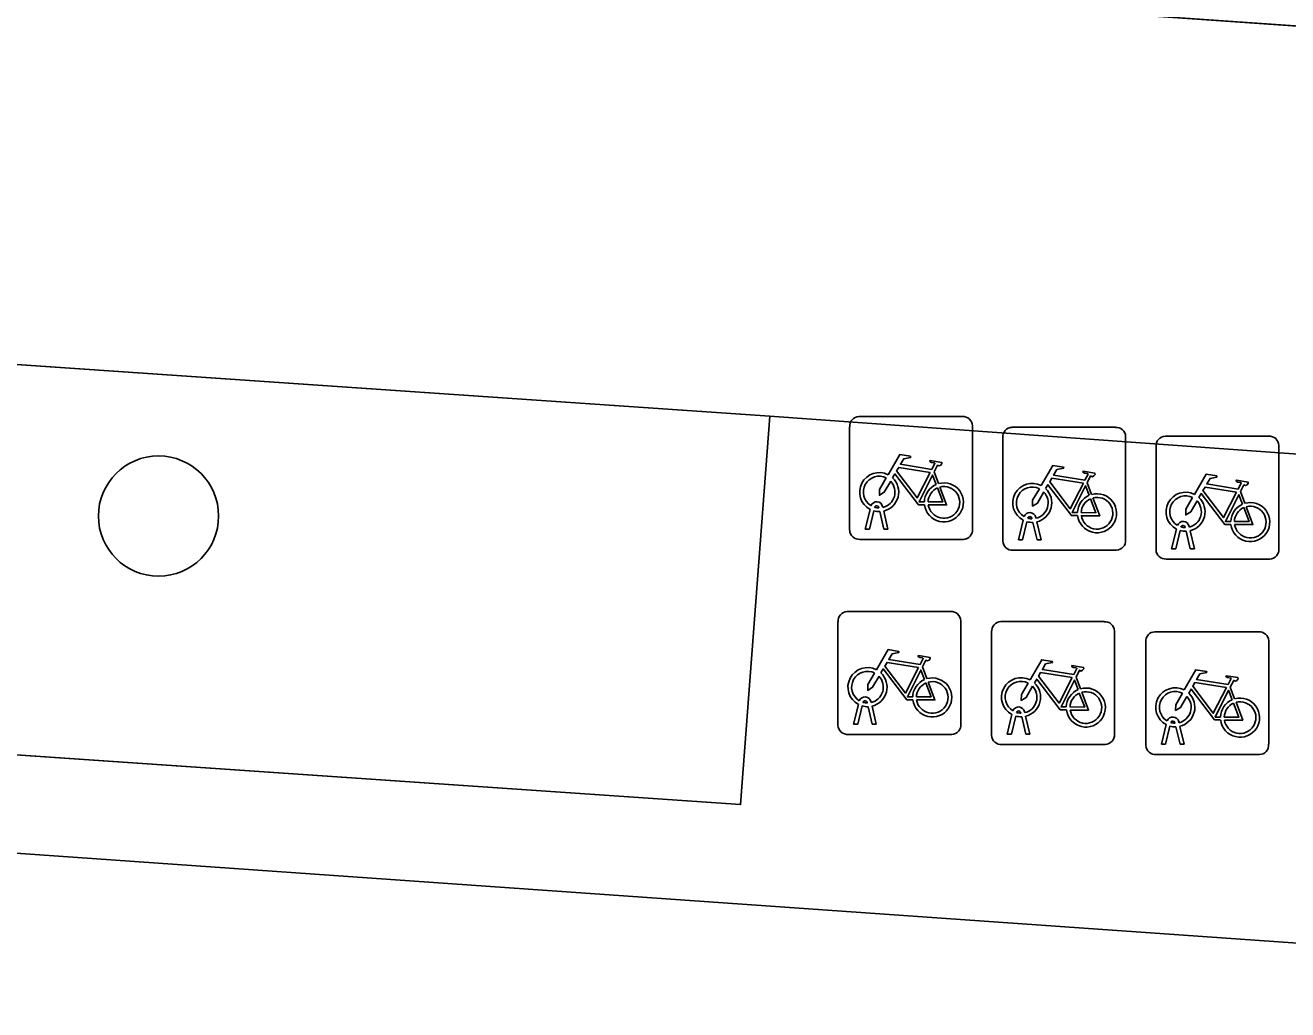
# Model space of a CAD drawing. Extents: x 155887 to 156869, y 383880 to 384678.
# Drawn here: x 156037.14 to 156047.41, y 383974.66 to 383982.67 of the extents above; entities that cross this region are included whole.
import ezdxf

# ---------------------------------------------------------------- set-up
doc = ezdxf.new("R2010")
doc.units = 0
for name, color, linetype in [('IMGEO_Berm_groen', 7, 'Continuous'), ('IMGEO_Boom', 7, 'Continuous'), ('IMGEO_Fietsenrek', 7, 'Continuous'), ('IMGEO_Fietspad_gesloten', 7, 'Continuous'), ('IMGEO_Voetpad_gesloten', 7, 'Continuous')]:
    doc.layers.add(name, color=color, linetype=linetype)

msp = doc.modelspace()

# ---------------------------------------------------------------- linework, layer by layer
at = {"layer": 'IMGEO_Berm_groen'}
msp.add_lwpolyline([(155999.611, 383987.678), (155999.528, 383986.004), (155999.999, 383985.983), (156008.671, 383985.373), (156055.953, 383982.074), (156060.403, 383981.801), (156061.797, 383981.702), (156061.854, 383983.436)], dxfattribs=at)
msp.add_lwpolyline([(156007.368, 383981.948), (155999.999, 383982.479), (155999.266, 383982.519), (155999.157, 383982.527), (155999.193, 383980.789), (155999.571, 383979.303), (156042.957, 383976.331), (156043.196, 383979.49)], close=True, dxfattribs=at)
at = {"layer": 'IMGEO_Boom'}
msp.add_circle((156038.221, 383978.678), 0.489, dxfattribs=at)
at = {"layer": 'IMGEO_Fietsenrek'}
for p, q in [((156043.92, 383979.488), (156044.761, 383979.488)), ((156044.761, 383979.488), (156043.92, 383979.488)), ((156043.845, 383978.563), (156043.845, 383979.404)), ((156043.845, 383979.404), (156043.845, 383978.563)), ((156044.845, 383979.413), (156044.845, 383978.572)), ((156044.845, 383978.572), (156044.845, 383979.413)), ((156045.166, 383979.4), (156046.007, 383979.4)), ((156046.007, 383979.4), (156045.166, 383979.4)), ((156045.091, 383978.475), (156045.091, 383979.316)), ((156045.091, 383979.316), (156045.091, 383978.475)), ((156046.091, 383979.325), (156046.091, 383978.484)), ((156046.091, 383978.484), (156046.091, 383979.325)), ((156046.413, 383979.328), (156047.254, 383979.328)), ((156047.254, 383979.328), (156046.413, 383979.328)), ((156046.338, 383978.403), (156046.338, 383979.244)), ((156046.338, 383979.244), (156046.338, 383978.403)), ((156047.338, 383979.253), (156047.338, 383978.412)), ((156047.338, 383978.412), (156047.338, 383979.253)), ((156044.532, 383979.037), (156044.568, 383978.942)), ((156045.778, 383978.949), (156045.814, 383978.854)), ((156047.025, 383978.877), (156047.061, 383978.782)), ((156044.083, 383978.744), (156044.082, 383978.748)), ((156044.114, 383978.755), (156044.115, 383978.748)), ((156043.972, 383978.572), (156044.011, 383978.732)), ((156044.041, 383978.72), (156044.006, 383978.572)), ((156044.124, 383978.572), (156044.09, 383978.714)), ((156044.122, 383978.718), (156044.157, 383978.572)), ((156045.218, 383978.484), (156045.257, 383978.644)), ((156045.329, 383978.656), (156045.328, 383978.66)), ((156045.36, 383978.667), (156045.361, 383978.66)), ((156044.006, 383978.572), (156043.972, 383978.572)), ((156044.157, 383978.572), (156044.124, 383978.572)), ((156045.287, 383978.632), (156045.252, 383978.484)), ((156045.37, 383978.484), (156045.336, 383978.626)), ((156045.368, 383978.63), (156045.403, 383978.484)), ((156046.465, 383978.412), (156046.504, 383978.572)), ((156046.534, 383978.56), (156046.499, 383978.412)), ((156046.576, 383978.584), (156046.575, 383978.588)), ((156046.617, 383978.412), (156046.583, 383978.554)), ((156046.607, 383978.595), (156046.608, 383978.588)), ((156046.615, 383978.558), (156046.65, 383978.412)), ((156044.77, 383978.488), (156043.929, 383978.488)), ((156043.929, 383978.488), (156044.77, 383978.488)), ((156045.252, 383978.484), (156045.218, 383978.484)), ((156045.403, 383978.484), (156045.37, 383978.484)), ((156046.016, 383978.4), (156045.175, 383978.4)), ((156045.175, 383978.4), (156046.016, 383978.4)), ((156046.499, 383978.412), (156046.465, 383978.412)), ((156046.65, 383978.412), (156046.617, 383978.412)), ((156047.263, 383978.328), (156046.422, 383978.328)), ((156046.422, 383978.328), (156047.263, 383978.328)), ((156043.75, 383976.976), (156043.75, 383977.817)), ((156043.75, 383977.817), (156043.75, 383976.976)), ((156043.825, 383977.901), (156044.666, 383977.901)), ((156044.666, 383977.901), (156043.825, 383977.901)), ((156044.75, 383977.826), (156044.75, 383976.985)), ((156044.75, 383976.985), (156044.75, 383977.826)), ((156045.075, 383977.819), (156045.916, 383977.819)), ((156045.916, 383977.819), (156045.075, 383977.819)), ((156045, 383976.894), (156045, 383977.735)), ((156045, 383977.735), (156045, 383976.894)), ((156046, 383977.744), (156046, 383976.903)), ((156046, 383976.903), (156046, 383977.744)), ((156046.33, 383977.737), (156047.171, 383977.737)), ((156047.171, 383977.737), (156046.33, 383977.737)), ((156046.255, 383976.812), (156046.255, 383977.653)), ((156046.255, 383977.653), (156046.255, 383976.812)), ((156047.255, 383977.662), (156047.255, 383976.821)), ((156047.255, 383976.821), (156047.255, 383977.662)), ((156044.437, 383977.45), (156044.473, 383977.355)), ((156045.687, 383977.368), (156045.723, 383977.273)), ((156046.942, 383977.286), (156046.978, 383977.191)), ((156043.877, 383976.985), (156043.916, 383977.145)), ((156043.946, 383977.133), (156043.911, 383976.985)), ((156043.988, 383977.157), (156043.987, 383977.161)), ((156044.029, 383976.985), (156043.995, 383977.127)), ((156044.019, 383977.168), (156044.02, 383977.161)), ((156044.027, 383977.131), (156044.062, 383976.985)), ((156045.127, 383976.903), (156045.166, 383977.063)), ((156045.196, 383977.051), (156045.161, 383976.903)), ((156045.238, 383977.075), (156045.237, 383977.079)), ((156045.279, 383976.903), (156045.245, 383977.045)), ((156045.269, 383977.086), (156045.27, 383977.079)), ((156045.277, 383977.049), (156045.312, 383976.903)), ((156046.493, 383976.993), (156046.492, 383976.997)), ((156046.524, 383977.004), (156046.525, 383976.997)), ((156044.675, 383976.901), (156043.834, 383976.901)), ((156043.834, 383976.901), (156044.675, 383976.901)), ((156043.911, 383976.985), (156043.877, 383976.985)), ((156044.062, 383976.985), (156044.029, 383976.985)), ((156045.161, 383976.903), (156045.127, 383976.903)), ((156045.312, 383976.903), (156045.279, 383976.903)), ((156046.382, 383976.821), (156046.421, 383976.981)), ((156046.451, 383976.969), (156046.416, 383976.821)), ((156046.534, 383976.821), (156046.5, 383976.963)), ((156046.532, 383976.967), (156046.567, 383976.821)), ((156045.925, 383976.819), (156045.084, 383976.819)), ((156045.084, 383976.819), (156045.925, 383976.819)), ((156046.416, 383976.821), (156046.382, 383976.821)), ((156046.567, 383976.821), (156046.534, 383976.821)), ((156047.18, 383976.737), (156046.339, 383976.737)), ((156046.339, 383976.737), (156047.18, 383976.737))]:
    msp.add_line(p, q, dxfattribs=at)
for points in [[(156044.158, 383979.014), (156044.253, 383979.178), (156044.339, 383979.164), (156044.341, 383979.155), (156044.285, 383979.144), (156044.258, 383979.099), (156044.514, 383979.058)], [(156044.501, 383979.033), (156044.244, 383979.074), (156044.227, 383979.045), (156044.394, 383978.825), (156044.501, 383979.033)], [(156044.514, 383979.058), (156044.539, 383979.107), (156044.533, 383979.111), (156044.51, 383979.115), (156044.498, 383979.122), (156044.497, 383979.125), (156044.499, 383979.13), (156044.594, 383979.115), (156044.596, 383979.105), (156044.586, 383979.092), (156044.574, 383979.086), (156044.56, 383979.092), (156044.532, 383979.037)], [(156045.404, 383978.926), (156045.499, 383979.09), (156045.585, 383979.076), (156045.587, 383979.067), (156045.531, 383979.056), (156045.504, 383979.011), (156045.76, 383978.97)], [(156044.179, 383978.962), (156044.127, 383978.872), (156044.087, 383978.847), (156044.088, 383978.894), (156044.143, 383978.988)], [(156044.454, 383978.77), (156044.404, 383978.77), (156044.213, 383979.021), (156044.194, 383978.989)], [(156044.549, 383978.935), (156044.519, 383979.012), (156044.41, 383978.794), (156044.453, 383978.794)], [(156045.747, 383978.945), (156045.49, 383978.986), (156045.473, 383978.957), (156045.64, 383978.737), (156045.747, 383978.945)], [(156045.76, 383978.97), (156045.785, 383979.019), (156045.779, 383979.023), (156045.756, 383979.027), (156045.744, 383979.034), (156045.743, 383979.037), (156045.745, 383979.042), (156045.84, 383979.027), (156045.842, 383979.017), (156045.832, 383979.004), (156045.82, 383978.998), (156045.806, 383979.004), (156045.778, 383978.949)], [(156046.651, 383978.854), (156046.746, 383979.018), (156046.832, 383979.004), (156046.834, 383978.995), (156046.778, 383978.984), (156046.751, 383978.939), (156047.007, 383978.898)], [(156047.007, 383978.898), (156047.032, 383978.947), (156047.026, 383978.951), (156047.003, 383978.955), (156046.991, 383978.962), (156046.99, 383978.965), (156046.992, 383978.97), (156047.087, 383978.955), (156047.089, 383978.945), (156047.079, 383978.932), (156047.067, 383978.926), (156047.053, 383978.932), (156047.025, 383978.877)], [(156044.483, 383978.794), (156044.603, 383978.793), (156044.559, 383978.907)], [(156044.579, 383978.914), (156044.634, 383978.769), (156044.484, 383978.769)], [(156045.425, 383978.874), (156045.373, 383978.784), (156045.333, 383978.759), (156045.334, 383978.806), (156045.389, 383978.9)], [(156045.7, 383978.682), (156045.65, 383978.682), (156045.459, 383978.933), (156045.44, 383978.901)], [(156045.795, 383978.847), (156045.765, 383978.924), (156045.656, 383978.706), (156045.699, 383978.706)], [(156046.947, 383978.61), (156046.897, 383978.61), (156046.706, 383978.861), (156046.687, 383978.829)], [(156046.994, 383978.873), (156046.737, 383978.914), (156046.72, 383978.885), (156046.887, 383978.665), (156046.994, 383978.873)], [(156047.042, 383978.775), (156047.012, 383978.852), (156046.903, 383978.634), (156046.946, 383978.634)], [(156045.729, 383978.706), (156045.849, 383978.705), (156045.805, 383978.819)], [(156045.825, 383978.826), (156045.88, 383978.681), (156045.73, 383978.681)], [(156046.672, 383978.802), (156046.62, 383978.712), (156046.58, 383978.687), (156046.581, 383978.734), (156046.636, 383978.828)], [(156046.976, 383978.634), (156047.096, 383978.633), (156047.052, 383978.747)], [(156047.072, 383978.754), (156047.127, 383978.609), (156046.977, 383978.609)], [(156044.063, 383977.427), (156044.158, 383977.591), (156044.244, 383977.577), (156044.246, 383977.568), (156044.19, 383977.557), (156044.163, 383977.512), (156044.419, 383977.471)], [(156044.419, 383977.471), (156044.444, 383977.52), (156044.438, 383977.524), (156044.415, 383977.528), (156044.403, 383977.535), (156044.402, 383977.538), (156044.404, 383977.543), (156044.499, 383977.528), (156044.501, 383977.518), (156044.491, 383977.505), (156044.479, 383977.499), (156044.465, 383977.505), (156044.437, 383977.45)], [(156045.313, 383977.345), (156045.408, 383977.509), (156045.494, 383977.495), (156045.496, 383977.486), (156045.44, 383977.475), (156045.413, 383977.43), (156045.669, 383977.389)], [(156044.359, 383977.183), (156044.309, 383977.183), (156044.118, 383977.434), (156044.099, 383977.402)], [(156044.406, 383977.446), (156044.149, 383977.487), (156044.132, 383977.458), (156044.299, 383977.238), (156044.406, 383977.446)], [(156044.454, 383977.348), (156044.424, 383977.425), (156044.315, 383977.207), (156044.358, 383977.207)], [(156045.656, 383977.364), (156045.399, 383977.405), (156045.382, 383977.376), (156045.549, 383977.156), (156045.656, 383977.364)], [(156045.669, 383977.389), (156045.694, 383977.438), (156045.688, 383977.442), (156045.665, 383977.446), (156045.653, 383977.453), (156045.652, 383977.456), (156045.654, 383977.461), (156045.749, 383977.446), (156045.751, 383977.436), (156045.741, 383977.423), (156045.729, 383977.417), (156045.715, 383977.423), (156045.687, 383977.368)], [(156046.568, 383977.263), (156046.663, 383977.427), (156046.749, 383977.413), (156046.751, 383977.404), (156046.695, 383977.393), (156046.668, 383977.348), (156046.924, 383977.307)], [(156044.084, 383977.375), (156044.032, 383977.285), (156043.992, 383977.26), (156043.993, 383977.307), (156044.048, 383977.401)], [(156044.388, 383977.207), (156044.508, 383977.206), (156044.464, 383977.32)], [(156044.484, 383977.327), (156044.539, 383977.182), (156044.389, 383977.182)], [(156045.334, 383977.293), (156045.282, 383977.203), (156045.242, 383977.178), (156045.243, 383977.225), (156045.298, 383977.319)], [(156045.609, 383977.101), (156045.559, 383977.101), (156045.368, 383977.352), (156045.349, 383977.32)], [(156045.704, 383977.266), (156045.674, 383977.343), (156045.565, 383977.125), (156045.608, 383977.125)], [(156046.911, 383977.282), (156046.654, 383977.323), (156046.637, 383977.294), (156046.804, 383977.074), (156046.911, 383977.282)], [(156046.924, 383977.307), (156046.949, 383977.356), (156046.943, 383977.36), (156046.92, 383977.364), (156046.908, 383977.371), (156046.907, 383977.374), (156046.909, 383977.379), (156047.004, 383977.364), (156047.006, 383977.354), (156046.996, 383977.341), (156046.984, 383977.335), (156046.97, 383977.341), (156046.942, 383977.286)], [(156045.638, 383977.125), (156045.758, 383977.124), (156045.714, 383977.238)], [(156045.734, 383977.245), (156045.789, 383977.1), (156045.639, 383977.1)], [(156046.589, 383977.211), (156046.537, 383977.121), (156046.497, 383977.096), (156046.498, 383977.143), (156046.553, 383977.237)], [(156046.864, 383977.019), (156046.814, 383977.019), (156046.623, 383977.27), (156046.604, 383977.238)], [(156046.959, 383977.184), (156046.929, 383977.261), (156046.82, 383977.043), (156046.863, 383977.043)], [(156046.893, 383977.043), (156047.013, 383977.042), (156046.969, 383977.156)], [(156046.989, 383977.163), (156047.044, 383977.018), (156046.894, 383977.018)]]:
    msp.add_lwpolyline(points, dxfattribs=at)
for centre, radius, start, end in [((156043.923, 383979.41), 0.0779, 92.4484, 184.2845), ((156043.923, 383979.41), 0.0779, 92.4484, 184.2845), ((156044.767, 383979.41), 0.0779, 2.4484, 94.2845), ((156044.767, 383979.41), 0.0779, 2.4484, 94.2845), ((156045.169, 383979.322), 0.0779, 92.4484, 184.2845), ((156045.169, 383979.322), 0.0779, 92.4484, 184.2845), ((156046.013, 383979.322), 0.0779, 2.4484, 94.2845), ((156046.013, 383979.322), 0.0779, 2.4484, 94.2845), ((156046.416, 383979.25), 0.0779, 92.4484, 184.2845), ((156046.416, 383979.25), 0.0779, 92.4484, 184.2845), ((156047.26, 383979.25), 0.0779, 2.4484, 94.2845), ((156047.26, 383979.25), 0.0779, 2.4484, 94.2845), ((156044.085, 383978.873), 0.159, 62.6766, 242.1369), ((156044.085, 383978.873), 0.129, 63.3192, 238.903), ((156044.085, 383978.873), 0.129, 283.6043, 43.4302), ((156044.085, 383978.873), 0.159, 283.5766, 46.6042), ((156044.612, 383978.789), 0.159, 187.0065, 105.7708), ((156044.612, 383978.789), 0.159, 113.3408, 178.3217), ((156044.612, 383978.789), 0.129, 113.923, 177.9556), ((156044.612, 383978.789), 0.129, 188.6715, 104.5883), ((156045.331, 383978.785), 0.159, 62.6766, 242.1369), ((156045.331, 383978.785), 0.129, 63.3192, 238.903), ((156045.331, 383978.785), 0.129, 283.6043, 43.4302), ((156045.331, 383978.785), 0.159, 283.5766, 46.6042), ((156045.858, 383978.701), 0.159, 113.3408, 178.3217), ((156045.858, 383978.701), 0.159, 187.0065, 105.7708), ((156046.578, 383978.713), 0.159, 62.6766, 242.1369), ((156044.065, 383978.744), 0.0499, 12.8025, 158.6934), ((156044.065, 383978.744), 0.0174, 12.8025, 163.4502), ((156044.085, 383978.873), 0.129, 253.415, 269.0204), ((156045.858, 383978.701), 0.129, 113.923, 177.9556), ((156045.858, 383978.701), 0.129, 188.6715, 104.5883), ((156046.578, 383978.713), 0.129, 63.3192, 238.903), ((156046.578, 383978.713), 0.129, 283.6043, 43.4302), ((156046.578, 383978.713), 0.159, 283.5766, 46.6042), ((156047.105, 383978.629), 0.159, 113.3408, 178.3217), ((156047.105, 383978.629), 0.159, 187.0065, 105.7708), ((156047.105, 383978.629), 0.129, 113.923, 177.9556), ((156047.105, 383978.629), 0.129, 188.6715, 104.5883), ((156044.085, 383978.873), 0.159, 253.9967, 271.7867), ((156045.311, 383978.656), 0.0499, 12.8025, 158.6934), ((156045.311, 383978.656), 0.0174, 12.8025, 163.4502), ((156045.331, 383978.785), 0.129, 253.415, 269.0204), ((156043.923, 383978.566), 0.0779, 182.4484, 274.2845), ((156043.923, 383978.566), 0.0779, 182.4484, 274.2845), ((156044.767, 383978.566), 0.0779, 272.4484, 4.2845), ((156044.767, 383978.566), 0.0779, 272.4484, 4.2845), ((156045.331, 383978.785), 0.159, 253.9967, 271.7867), ((156046.558, 383978.584), 0.0499, 12.8025, 158.6934), ((156046.578, 383978.713), 0.159, 253.9967, 271.7867), ((156046.558, 383978.584), 0.0174, 12.8025, 163.4502), ((156046.578, 383978.713), 0.129, 253.415, 269.0204), ((156045.169, 383978.478), 0.0779, 182.4484, 274.2845), ((156045.169, 383978.478), 0.0779, 182.4484, 274.2845), ((156046.013, 383978.478), 0.0779, 272.4484, 4.2845), ((156046.013, 383978.478), 0.0779, 272.4484, 4.2845), ((156046.416, 383978.406), 0.0779, 182.4484, 274.2845), ((156046.416, 383978.406), 0.0779, 182.4484, 274.2845), ((156047.26, 383978.406), 0.0779, 272.4484, 4.2845), ((156047.26, 383978.406), 0.0779, 272.4484, 4.2845), ((156043.828, 383977.823), 0.0779, 92.4484, 184.2845), ((156043.828, 383977.823), 0.0779, 92.4484, 184.2845), ((156044.672, 383977.823), 0.0779, 2.4484, 94.2845), ((156044.672, 383977.823), 0.0779, 2.4484, 94.2845), ((156045.078, 383977.741), 0.0779, 92.4484, 184.2845), ((156045.078, 383977.741), 0.0779, 92.4484, 184.2845), ((156045.922, 383977.741), 0.0779, 2.4484, 94.2845), ((156045.922, 383977.741), 0.0779, 2.4484, 94.2845), ((156046.333, 383977.659), 0.0779, 92.4484, 184.2845), ((156046.333, 383977.659), 0.0779, 92.4484, 184.2845), ((156047.177, 383977.659), 0.0779, 2.4484, 94.2845), ((156047.177, 383977.659), 0.0779, 2.4484, 94.2845), ((156043.99, 383977.286), 0.159, 62.6766, 242.1369), ((156043.99, 383977.286), 0.129, 63.3192, 238.903), ((156043.99, 383977.286), 0.129, 283.6043, 43.4302), ((156043.99, 383977.286), 0.159, 283.5766, 46.6042), ((156044.517, 383977.202), 0.159, 113.3408, 178.3217), ((156044.517, 383977.202), 0.159, 187.0065, 105.7708), ((156044.517, 383977.202), 0.129, 113.923, 177.9556), ((156044.517, 383977.202), 0.129, 188.6715, 104.5883), ((156045.24, 383977.204), 0.159, 62.6766, 242.1369), ((156045.24, 383977.204), 0.129, 63.3192, 238.903), ((156045.24, 383977.204), 0.159, 283.5766, 46.6042), ((156043.97, 383977.157), 0.0499, 12.8025, 158.6934), ((156045.24, 383977.204), 0.129, 283.6043, 43.4302), ((156045.767, 383977.12), 0.159, 113.3408, 178.3217), ((156045.767, 383977.12), 0.159, 187.0065, 105.7708), ((156045.767, 383977.12), 0.129, 113.923, 177.9556), ((156045.767, 383977.12), 0.129, 188.6715, 104.5883), ((156046.495, 383977.122), 0.159, 62.6766, 242.1369), ((156046.495, 383977.122), 0.129, 63.3192, 238.903), ((156046.495, 383977.122), 0.129, 283.6043, 43.4302), ((156046.495, 383977.122), 0.159, 283.5766, 46.6042), ((156043.99, 383977.286), 0.159, 253.9967, 271.7867), ((156043.97, 383977.157), 0.0174, 12.8025, 163.4502), ((156043.99, 383977.286), 0.129, 253.415, 269.0204), ((156045.22, 383977.075), 0.0499, 12.8025, 158.6934), ((156047.022, 383977.038), 0.159, 113.3408, 178.3217), ((156047.022, 383977.038), 0.159, 187.0065, 105.7708), ((156047.022, 383977.038), 0.129, 113.923, 177.9556), ((156047.022, 383977.038), 0.129, 188.6715, 104.5883), ((156045.24, 383977.204), 0.159, 253.9967, 271.7867), ((156045.22, 383977.075), 0.0174, 12.8025, 163.4502), ((156045.24, 383977.204), 0.129, 253.415, 269.0204), ((156046.475, 383976.993), 0.0499, 12.8025, 158.6934), ((156046.475, 383976.993), 0.0174, 12.8025, 163.4502), ((156046.495, 383977.122), 0.129, 253.415, 269.0204), ((156043.828, 383976.979), 0.0779, 182.4484, 274.2845), ((156043.828, 383976.979), 0.0779, 182.4484, 274.2845), ((156044.672, 383976.979), 0.0779, 272.4484, 4.2845), ((156044.672, 383976.979), 0.0779, 272.4484, 4.2845), ((156045.078, 383976.897), 0.0779, 182.4484, 274.2845), ((156045.078, 383976.897), 0.0779, 182.4484, 274.2845), ((156045.922, 383976.897), 0.0779, 272.4484, 4.2845), ((156045.922, 383976.897), 0.0779, 272.4484, 4.2845), ((156046.495, 383977.122), 0.159, 253.9967, 271.7867), ((156046.333, 383976.815), 0.0779, 182.4484, 274.2845), ((156046.333, 383976.815), 0.0779, 182.4484, 274.2845), ((156047.177, 383976.815), 0.0779, 272.4484, 4.2845), ((156047.177, 383976.815), 0.0779, 272.4484, 4.2845)]:
    msp.add_arc(centre, radius, start, end, dxfattribs=at)
at = {"layer": 'IMGEO_Fietspad_gesloten'}
for points in [[(156148.261, 383975.595), (156098.01, 383979.122), (156087.076, 383979.928), (156085.081, 383980.072), (156083.065, 383980.219), (156078.09, 383980.597), (156076.652, 383980.728), (156066.636, 383981.398), (156065.69, 383981.45), (156063.777, 383981.553), (156061.797, 383981.702), (156060.403, 383981.801), (156055.953, 383982.074), (156008.671, 383985.373), (155999.999, 383985.983)], [(155999.999, 383982.479), (156007.368, 383981.948), (156043.196, 383979.49), (156063.551, 383978.032), (156063.701, 383978.021), (156080.999, 383976.786), (156083.218, 383976.676), (156117.466, 383974.235), (156135.801, 383972.878), (156146.034, 383972.135), (156156.701, 383971.197), (156159.669, 383970.806), (156163.078, 383970.357), (156166.589, 383969.895), (156190.171, 383966.75), (156208.117, 383964.255), (156238.656, 383960.244)]]:
    msp.add_lwpolyline(points, dxfattribs=at)
at = {"layer": 'IMGEO_Voetpad_gesloten'}
for points in [[(155905.805, 383986.859), (155903.828, 383987.069), (155903.35, 383986.46), (155890.529, 383987.655), (155889.074, 383987.763), (155888.014, 383987.841), (155887.477, 383986.422), (156159.16, 383967.374)], [(156159.16, 383967.374), (156159.669, 383970.806), (156156.701, 383971.197), (156156.432, 383968.24), (156135.574, 383969.806), (156135.801, 383972.878), (156117.466, 383974.235), (156117.176, 383971.215), (156083.249, 383973.634), (156083.038, 383973.649), (156080.732, 383973.813), (156063.36, 383975.052), (156063.551, 383978.032), (156043.196, 383979.49), (156042.957, 383976.331), (155999.571, 383979.303)]]:
    msp.add_lwpolyline(points, dxfattribs=at)

doc.saveas('drawing.dxf')
